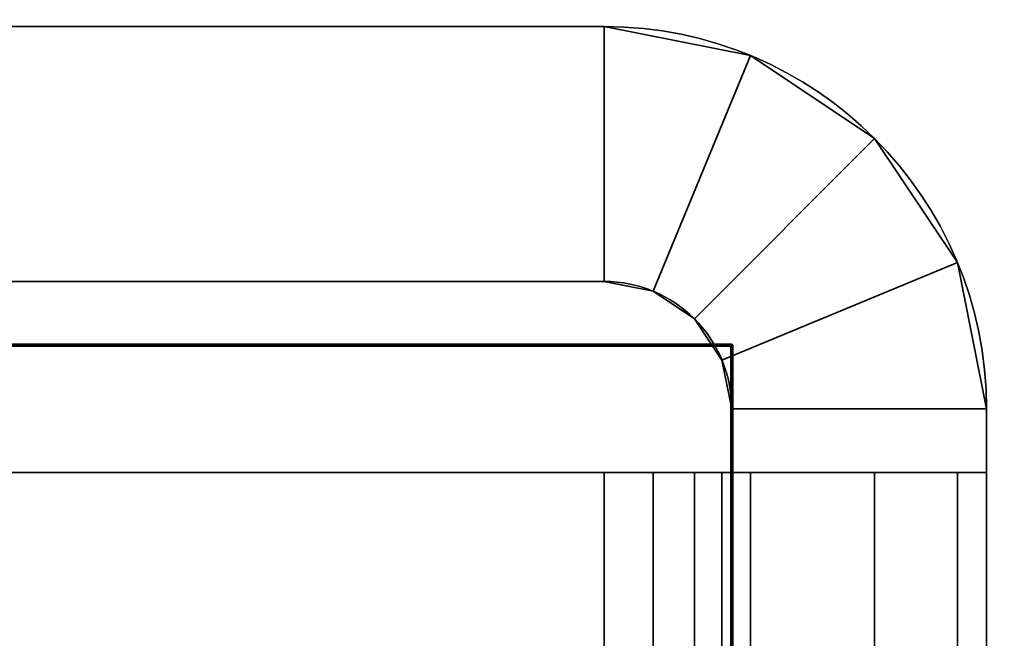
# Model space of a CAD drawing. Header units: millimetres. Extents: x -527 to 5177, y -116 to 161.
# Tile 612 of 656: x 1889 to 1897, y -5 to 0. Entities that reach past the tile are written whole.
import ezdxf

# ---------------------------------------------------------------- set-up
doc = ezdxf.new("R2010")
doc.units = ezdxf.units.MM
doc.layers.add('151', color=7, linetype='Continuous', true_color=0xffffff)

# ---------------------------------------------------------------- blocks, each defined once
blk = doc.blocks.new('UG_SURFACE_121')
at = {"layer": '151', "color": 18, "linetype": 'Continuous', "lineweight": 70}
for points in [[(1876.5, -2.5, 1779.25), (1894.5, -2.5, 1779.25), (1894.5, -2.5, 1744.2501), (1876.5, -2.5, 1744.2501)], [(1876.5, -24.5, 1744.2501), (1876.5, -2.5, 1744.2501), (1894.5, -2.5, 1744.2501), (1894.5, -27.5, 1744.2501)], [(1894.5, -27.5, 1779.25), (1894.5, -2.5, 1779.25), (1876.5, -2.5, 1779.25), (1876.5, -24.5, 1779.25)], [(1894.5, -2.5, 1779.25), (1894.5, -27.5, 1779.25), (1894.5, -27.5, 1744.2501), (1894.5, -2.5, 1744.2501)]]:
    blk.add_3dface(points, dxfattribs=at)
blk = doc.blocks.new('UG_SURFACE_122')
at = {"layer": '151', "color": 252, "linetype": 'Continuous', "lineweight": 35}
for points in [[(1893.5, 0, 1777.75), (1893.5, 0, 1745.75), (1887, 0, 1745.75), (1887, 0, 1777.75)], [(1893.5, -2, 1745.75), (1887, -2, 1745.75), (1887, 0, 1745.75), (1893.5, 0, 1745.75)], [(1893.5, 0, 1777.75), (1887, 0, 1777.75), (1887, -2, 1777.75), (1893.5, -2, 1777.75)], [(1893.5, 0, 1745.75), (1894.6481, -0.2284, 1745.75), (1893.8826, -2.0761, 1745.75), (1893.5, -2, 1745.75)], [(1893.5, -2, 1777.75), (1893.8826, -2.0761, 1777.75), (1894.6481, -0.2284, 1777.75), (1893.5, 0, 1777.75)], [(1893.5, 0, 1745.75), (1893.5, 0, 1777.75), (1894.6481, -0.2284, 1777.75), (1894.6481, -0.2284, 1745.75)], [(1894.6481, -0.2284, 1745.75), (1895.6213, -0.8787, 1745.75), (1894.2071, -2.2929, 1745.75), (1893.8826, -2.0761, 1745.75)], [(1893.8826, -2.0761, 1777.75), (1894.2071, -2.2929, 1777.75), (1895.6213, -0.8787, 1777.75), (1894.6481, -0.2284, 1777.75)], [(1894.6481, -0.2284, 1745.75), (1894.6481, -0.2284, 1777.75), (1895.6213, -0.8787, 1777.75), (1895.6213, -0.8787, 1745.75)], [(1895.6213, -0.8787, 1745.75), (1896.2716, -1.8519, 1745.75), (1894.4238, -2.6173, 1745.75), (1894.2071, -2.2929, 1745.75)], [(1894.2071, -2.2929, 1777.75), (1894.4238, -2.6173, 1777.75), (1896.2716, -1.8519, 1777.75), (1895.6213, -0.8787, 1777.75)], [(1895.6213, -0.8787, 1745.75), (1895.6213, -0.8787, 1777.75), (1896.2716, -1.8519, 1777.75), (1896.2716, -1.8519, 1745.75)], [(1894.5, -3, 1745.75), (1894.4238, -2.6173, 1745.75), (1896.2716, -1.8519, 1745.75), (1896.5, -3, 1745.75)], [(1896.5, -3, 1777.75), (1896.2716, -1.8519, 1777.75), (1894.4238, -2.6173, 1777.75), (1894.5, -3, 1777.75)], [(1896.2716, -1.8519, 1745.75), (1896.2716, -1.8519, 1777.75), (1896.5, -3, 1777.75), (1896.5, -3, 1745.75)], [(1893.5, -2, 1777.75), (1887, -2, 1777.75), (1887, -2, 1745.75), (1893.5, -2, 1745.75)], [(1893.8826, -2.0761, 1745.75), (1893.8826, -2.0761, 1777.75), (1893.5, -2, 1777.75), (1893.5, -2, 1745.75)], [(1894.2071, -2.2929, 1745.75), (1894.2071, -2.2929, 1777.75), (1893.8826, -2.0761, 1777.75), (1893.8826, -2.0761, 1745.75)], [(1894.4238, -2.6173, 1745.75), (1894.4238, -2.6173, 1777.75), (1894.2071, -2.2929, 1777.75), (1894.2071, -2.2929, 1745.75)], [(1894.5, -3, 1745.75), (1894.5, -3, 1777.75), (1894.4238, -2.6173, 1777.75), (1894.4238, -2.6173, 1745.75)], [(1894.5, -3, 1745.75), (1894.5, -13.2706, 1759.7426), (1894.5, -12.6468, 1760.8229)], [(1894.5, -3, 1745.75), (1894.5, -3.5, 1745.75), (1894.5, -14.2798, 1759.0094), (1894.5, -13.2706, 1759.7426)], [(1894.5, -12.6468, 1760.8229), (1894.5, -3.5, 1777.75), (1894.5, -3, 1777.75), (1894.5, -3, 1745.75)], [(1896.5, -3, 1745.75), (1896.5, -3.5, 1745.75), (1894.5, -3.5, 1745.75), (1894.5, -3, 1745.75)], [(1894.5, -3, 1777.75), (1894.5, -3.5, 1777.75), (1896.5, -3.5, 1777.75), (1896.5, -3, 1777.75)], [(1896.5, -8.5, 1768.75), (1896.5, -3, 1777.75), (1896.5, -3.5, 1777.75), (1896.5, -11.9594, 1770.9194)], [(1896.5, -8.5, 1768.75), (1896.5, -8.5, 1754.75), (1896.5, -3, 1745.75), (1896.5, -3, 1777.75)], [(1896.5, -3.5, 1745.75), (1896.5, -3, 1745.75), (1896.5, -8.5, 1754.75)], [(1879.5, -23.5, 1779.25), (1879.5, -3.5, 1779.25), (1893.5, -3.5, 1779.25), (1893.5, -27.5, 1779.25)], [(1893.5, -27.5, 1781.25), (1893.5, -3.5, 1781.25), (1879.5, -3.5, 1781.25), (1879.5, -23.5, 1781.25)], [(1879.5, -3.5, 1781.25), (1893.5, -3.5, 1781.25), (1893.5, -3.5, 1779.25), (1879.5, -3.5, 1779.25)], [(1879.5, -23.5, 1742.25), (1879.5, -3.5, 1742.25), (1893.5, -3.5, 1742.25), (1893.5, -27.5, 1742.25)], [(1893.5, -27.5, 1744.2501), (1893.5, -3.5, 1744.2501), (1879.5, -3.5, 1744.2501), (1879.5, -23.5, 1744.2501)], [(1893.5, -3.5, 1742.25), (1879.5, -3.5, 1742.25), (1879.5, -3.5, 1744.2501), (1893.5, -3.5, 1744.2501)], [(1893.8826, -3.5, 1779.1739), (1893.8826, -27.5, 1779.1739), (1893.5, -27.5, 1779.25), (1893.5, -3.5, 1779.25)], [(1893.5, -3.5, 1744.2501), (1893.5, -27.5, 1744.2501), (1893.8826, -27.5, 1744.3261), (1893.8826, -3.5, 1744.3261)], [(1893.5, -3.5, 1781.25), (1893.5, -27.5, 1781.25), (1894.6481, -27.5, 1781.0216), (1894.6481, -3.5, 1781.0216)], [(1893.5, -3.5, 1781.25), (1894.6481, -3.5, 1781.0216), (1893.8826, -3.5, 1779.1739), (1893.5, -3.5, 1779.25)], [(1894.6481, -3.5, 1742.4784), (1894.6481, -27.5, 1742.4784), (1893.5, -27.5, 1742.25), (1893.5, -3.5, 1742.25)], [(1893.5, -3.5, 1744.2501), (1893.8826, -3.5, 1744.3261), (1894.6481, -3.5, 1742.4784), (1893.5, -3.5, 1742.25)], [(1894.2071, -3.5, 1778.9571), (1894.2071, -27.5, 1778.9571), (1893.8826, -27.5, 1779.1739), (1893.8826, -3.5, 1779.1739)], [(1893.8826, -3.5, 1744.3261), (1893.8826, -27.5, 1744.3261), (1894.2071, -27.5, 1744.5428), (1894.2071, -3.5, 1744.5428)], [(1894.6481, -3.5, 1781.0216), (1895.6213, -3.5, 1780.3713), (1894.2071, -3.5, 1778.9571), (1893.8826, -3.5, 1779.1739)], [(1893.8826, -3.5, 1744.3261), (1894.2071, -3.5, 1744.5428), (1895.6213, -3.5, 1743.1287), (1894.6481, -3.5, 1742.4784)], [(1894.4238, -3.5, 1778.6326), (1894.4238, -27.5, 1778.6326), (1894.2071, -27.5, 1778.9571), (1894.2071, -3.5, 1778.9571)], [(1894.2071, -3.5, 1744.5428), (1894.2071, -27.5, 1744.5428), (1894.4238, -27.5, 1744.8673), (1894.4238, -3.5, 1744.8673)], [(1894.4238, -3.5, 1778.6326), (1894.2071, -3.5, 1778.9571), (1895.6213, -3.5, 1780.3713), (1896.2716, -3.5, 1779.3981)], [(1896.2716, -3.5, 1744.102), (1895.6213, -3.5, 1743.1287), (1894.2071, -3.5, 1744.5428), (1894.4238, -3.5, 1744.8673)], [(1894.5, -3.5, 1778.25), (1894.5, -27.5, 1778.25), (1894.4238, -27.5, 1778.6326), (1894.4238, -3.5, 1778.6326)], [(1894.4238, -3.5, 1744.8673), (1894.4238, -27.5, 1744.8673), (1894.5, -27.5, 1745.25), (1894.5, -3.5, 1745.25)], [(1894.5, -3.5, 1778.25), (1894.4238, -3.5, 1778.6326), (1896.2716, -3.5, 1779.3981), (1896.5, -3.5, 1778.25)], [(1896.5, -3.5, 1745.25), (1896.2716, -3.5, 1744.102), (1894.4238, -3.5, 1744.8673), (1894.5, -3.5, 1745.25)], [(1894.5, -27.5, 1778.25), (1894.5, -3.5, 1778.25), (1894.5, -14.8763, 1764.6844), (1894.5, -16.1237, 1764.6844)], [(1894.5, -3.5, 1745.75), (1894.5, -16.7202, 1759.0094), (1894.5, -15.5, 1758.75)], [(1894.5, -15.5, 1758.75), (1894.5, -14.2798, 1759.0094), (1894.5, -3.5, 1745.75)], [(1894.5, -3.5, 1778.25), (1894.5, -3.5, 1777.75), (1894.5, -12.9019, 1763.25), (1894.5, -13.7366, 1764.1771)], [(1894.5, -3.5, 1777.75), (1894.5, -12.6468, 1760.8229), (1894.5, -12.5164, 1762.0636)], [(1894.5, -12.5164, 1762.0636), (1894.5, -12.9019, 1763.25), (1894.5, -3.5, 1777.75)], [(1894.5, -13.7366, 1764.1771), (1894.5, -14.8763, 1764.6844), (1894.5, -3.5, 1778.25)], [(1894.5, -16.7202, 1759.0094), (1894.5, -3.5, 1745.75), (1894.5, -3.5, 1745.25), (1894.5, -27.5, 1745.25)], [(1896.5, -3.5, 1778.25), (1896.5, -3.5, 1777.75), (1894.5, -3.5, 1777.75), (1894.5, -3.5, 1778.25)], [(1894.5, -3.5, 1745.25), (1894.5, -3.5, 1745.75), (1896.5, -3.5, 1745.75), (1896.5, -3.5, 1745.25)], [(1894.6481, -3.5, 1781.0216), (1894.6481, -27.5, 1781.0216), (1895.6213, -27.5, 1780.3713), (1895.6213, -3.5, 1780.3713)], [(1895.6213, -3.5, 1743.1287), (1895.6213, -27.5, 1743.1287), (1894.6481, -27.5, 1742.4784), (1894.6481, -3.5, 1742.4784)], [(1895.6213, -3.5, 1780.3713), (1895.6213, -27.5, 1780.3713), (1896.2716, -27.5, 1779.3981), (1896.2716, -3.5, 1779.3981)], [(1896.2716, -3.5, 1744.102), (1896.2716, -27.5, 1744.102), (1895.6213, -27.5, 1743.1287), (1895.6213, -3.5, 1743.1287)], [(1896.2716, -3.5, 1779.3981), (1896.2716, -27.5, 1779.3981), (1896.5, -27.5, 1778.25), (1896.5, -3.5, 1778.25)], [(1896.5, -3.5, 1745.25), (1896.5, -27.5, 1745.25), (1896.2716, -27.5, 1744.102), (1896.2716, -3.5, 1744.102)], [(1896.5, -18.4554, 1774.75), (1896.5, -12.5446, 1774.75), (1896.5, -3.5, 1778.25), (1896.5, -27.5, 1778.25)], [(1896.5, -3.5, 1745.25), (1896.5, -11.9594, 1748.9195), (1896.5, -12.1477, 1748.8378)], [(1896.5, -3.5, 1777.75), (1896.5, -11.5168, 1773.9298), (1896.5, -11.5, 1773.7499)], [(1896.5, -12.1477, 1748.8378), (1896.5, -12.2723, 1748.7838), (1896.5, -3.5, 1745.25)], [(1896.5, -3.5, 1745.75), (1896.5, -8.5, 1754.75), (1896.5, -11.5168, 1751.9298), (1896.5, -11.5, 1751.75)], [(1896.5, -3.5, 1777.75), (1896.5, -11.5552, 1771.4274), (1896.5, -11.5864, 1771.3712)], [(1896.5, -11.5, 1773.7499), (1896.5, -11.5, 1771.75), (1896.5, -3.5, 1777.75)], [(1896.5, -3.5, 1777.75), (1896.5, -3.5, 1778.25), (1896.5, -11.6358, 1774.2454), (1896.5, -11.5916, 1774.1282)], [(1896.5, -3.5, 1745.25), (1896.5, -11.7138, 1749.1412), (1896.5, -11.9594, 1748.9195)], [(1896.5, -3.5, 1745.25), (1896.5, -3.5, 1745.75), (1896.5, -11.5552, 1749.4274), (1896.5, -11.5864, 1749.3713)], [(1896.5, -11.5, 1751.75), (1896.5, -11.5, 1749.75), (1896.5, -3.5, 1745.75)], [(1896.5, -11.5864, 1771.3712), (1896.5, -11.7138, 1771.1413), (1896.5, -3.5, 1777.75)], [(1896.5, -11.5916, 1774.1282), (1896.5, -11.5168, 1773.9298), (1896.5, -3.5, 1777.75)], [(1896.5, -3.5, 1778.25), (1896.5, -12.1845, 1774.6898), (1896.5, -12.1453, 1774.668)], [(1896.5, -11.5864, 1749.3713), (1896.5, -11.7138, 1749.1412), (1896.5, -3.5, 1745.25)], [(1896.5, -11.5, 1771.75), (1896.5, -11.5552, 1771.4274), (1896.5, -3.5, 1777.75)], [(1896.5, -12.5446, 1774.75), (1896.5, -12.1845, 1774.6898), (1896.5, -3.5, 1778.25)], [(1896.5, -11.5, 1749.75), (1896.5, -11.5552, 1749.4274), (1896.5, -3.5, 1745.75)], [(1896.5, -3.5, 1778.25), (1896.5, -11.865, 1774.5119), (1896.5, -11.6358, 1774.2454)], [(1896.5, -27.5, 1745.25), (1896.5, -3.5, 1745.25), (1896.5, -12.5446, 1748.75), (1896.5, -18.4554, 1748.75)], [(1896.5, -12.1453, 1774.668), (1896.5, -11.865, 1774.5119), (1896.5, -3.5, 1778.25)], [(1896.5, -12.2723, 1748.7838), (1896.5, -12.5446, 1748.75), (1896.5, -3.5, 1745.25)], [(1896.5, -11.7138, 1771.1413), (1896.5, -11.9594, 1770.9194), (1896.5, -3.5, 1777.75)]]:
    blk.add_3dface(points, dxfattribs=at)
blk = doc.blocks.new('UG_SURFACE_146')
at = {"layer": '151', "color": 18, "linetype": 'Continuous', "lineweight": 70}
for points in [[(1876.5, -2.5, 344.25), (1894.5, -2.5, 344.25), (1894.5, -2.5, 309.25), (1876.5, -2.5, 309.25)], [(1876.5, -24.5, 309.25), (1876.5, -2.5, 309.25), (1894.5, -2.5, 309.25), (1894.5, -27.5, 309.25)], [(1894.5, -27.5, 344.25), (1894.5, -2.5, 344.25), (1876.5, -2.5, 344.25), (1876.5, -24.5, 344.25)], [(1894.5, -2.5, 344.25), (1894.5, -27.5, 344.25), (1894.5, -27.5, 309.25), (1894.5, -2.5, 309.25)]]:
    blk.add_3dface(points, dxfattribs=at)
blk = doc.blocks.new('UG_SURFACE_147')
at = {"layer": '151', "color": 252, "linetype": 'Continuous', "lineweight": 35}
for points in [[(1893.5, 0, 342.75), (1893.5, 0, 310.75), (1887, 0, 310.75), (1887, 0, 342.75)], [(1893.5, -2, 310.75), (1887, -2, 310.75), (1887, 0, 310.75), (1893.5, 0, 310.75)], [(1893.5, 0, 342.75), (1887, 0, 342.75), (1887, -2, 342.75), (1893.5, -2, 342.75)], [(1893.5, 0, 310.75), (1894.6481, -0.2284, 310.75), (1893.8826, -2.0761, 310.75), (1893.5, -2, 310.75)], [(1893.5, -2, 342.75), (1893.8826, -2.0761, 342.75), (1894.6481, -0.2284, 342.75), (1893.5, 0, 342.75)], [(1893.5, 0, 310.75), (1893.5, 0, 342.75), (1894.6481, -0.2284, 342.75), (1894.6481, -0.2284, 310.75)], [(1894.6481, -0.2284, 310.75), (1895.6213, -0.8787, 310.75), (1894.2071, -2.2929, 310.75), (1893.8826, -2.0761, 310.75)], [(1893.8826, -2.0761, 342.75), (1894.2071, -2.2929, 342.75), (1895.6213, -0.8787, 342.75), (1894.6481, -0.2284, 342.75)], [(1894.6481, -0.2284, 310.75), (1894.6481, -0.2284, 342.75), (1895.6213, -0.8787, 342.75), (1895.6213, -0.8787, 310.75)], [(1895.6213, -0.8787, 310.75), (1896.2716, -1.8519, 310.75), (1894.4238, -2.6173, 310.75), (1894.2071, -2.2929, 310.75)], [(1894.2071, -2.2929, 342.75), (1894.4238, -2.6173, 342.75), (1896.2716, -1.8519, 342.75), (1895.6213, -0.8787, 342.75)], [(1895.6213, -0.8787, 310.75), (1895.6213, -0.8787, 342.75), (1896.2716, -1.8519, 342.75), (1896.2716, -1.8519, 310.75)], [(1894.5, -3, 310.75), (1894.4238, -2.6173, 310.75), (1896.2716, -1.8519, 310.75), (1896.5, -3, 310.75)], [(1896.5, -3, 342.75), (1896.2716, -1.8519, 342.75), (1894.4238, -2.6173, 342.75), (1894.5, -3, 342.75)], [(1896.2716, -1.8519, 310.75), (1896.2716, -1.8519, 342.75), (1896.5, -3, 342.75), (1896.5, -3, 310.75)], [(1893.5, -2, 342.75), (1887, -2, 342.75), (1887, -2, 310.75), (1893.5, -2, 310.75)], [(1893.8826, -2.0761, 310.75), (1893.8826, -2.0761, 342.75), (1893.5, -2, 342.75), (1893.5, -2, 310.75)], [(1894.2071, -2.2929, 310.75), (1894.2071, -2.2929, 342.75), (1893.8826, -2.0761, 342.75), (1893.8826, -2.0761, 310.75)], [(1894.4238, -2.6173, 310.75), (1894.4238, -2.6173, 342.75), (1894.2071, -2.2929, 342.75), (1894.2071, -2.2929, 310.75)], [(1894.5, -3, 310.75), (1894.5, -3, 342.75), (1894.4238, -2.6173, 342.75), (1894.4238, -2.6173, 310.75)], [(1894.5, -3, 310.75), (1894.5, -13.2706, 324.7426), (1894.5, -12.6468, 325.8229)], [(1894.5, -3, 310.75), (1894.5, -3.5, 310.75), (1894.5, -14.2798, 324.0094), (1894.5, -13.2706, 324.7426)], [(1894.5, -12.6468, 325.8229), (1894.5, -3.5, 342.75), (1894.5, -3, 342.75), (1894.5, -3, 310.75)], [(1896.5, -3, 310.75), (1896.5, -3.5, 310.75), (1894.5, -3.5, 310.75), (1894.5, -3, 310.75)], [(1894.5, -3, 342.75), (1894.5, -3.5, 342.75), (1896.5, -3.5, 342.75), (1896.5, -3, 342.75)], [(1896.5, -8.5, 333.75), (1896.5, -3, 342.75), (1896.5, -3.5, 342.75), (1896.5, -11.9594, 335.9195)], [(1896.5, -8.5, 333.75), (1896.5, -8.5, 319.75), (1896.5, -3, 310.75), (1896.5, -3, 342.75)], [(1896.5, -3.5, 310.75), (1896.5, -3, 310.75), (1896.5, -8.5, 319.75)], [(1879.5, -23.5, 344.25), (1879.5, -3.5, 344.25), (1893.5, -3.5, 344.25), (1893.5, -27.5, 344.25)], [(1893.5, -27.5, 346.25), (1893.5, -3.5, 346.25), (1879.5, -3.5, 346.25), (1879.5, -23.5, 346.25)], [(1879.5, -3.5, 346.25), (1893.5, -3.5, 346.25), (1893.5, -3.5, 344.25), (1879.5, -3.5, 344.25)], [(1879.5, -23.5, 307.25), (1879.5, -3.5, 307.25), (1893.5, -3.5, 307.25), (1893.5, -27.5, 307.25)], [(1893.5, -27.5, 309.25), (1893.5, -3.5, 309.25), (1879.5, -3.5, 309.25), (1879.5, -23.5, 309.25)], [(1893.5, -3.5, 307.25), (1879.5, -3.5, 307.25), (1879.5, -3.5, 309.25), (1893.5, -3.5, 309.25)], [(1893.8826, -3.5, 344.1739), (1893.8826, -27.5, 344.1739), (1893.5, -27.5, 344.25), (1893.5, -3.5, 344.25)], [(1893.5, -3.5, 309.25), (1893.5, -27.5, 309.25), (1893.8826, -27.5, 309.3261), (1893.8826, -3.5, 309.3261)], [(1893.5, -3.5, 346.25), (1893.5, -27.5, 346.25), (1894.6481, -27.5, 346.0217), (1894.6481, -3.5, 346.0217)], [(1893.5, -3.5, 346.25), (1894.6481, -3.5, 346.0217), (1893.8826, -3.5, 344.1739), (1893.5, -3.5, 344.25)], [(1894.6481, -3.5, 307.4784), (1894.6481, -27.5, 307.4784), (1893.5, -27.5, 307.25), (1893.5, -3.5, 307.25)], [(1893.5, -3.5, 309.25), (1893.8826, -3.5, 309.3261), (1894.6481, -3.5, 307.4784), (1893.5, -3.5, 307.25)], [(1894.2071, -3.5, 343.9571), (1894.2071, -27.5, 343.9571), (1893.8826, -27.5, 344.1739), (1893.8826, -3.5, 344.1739)], [(1893.8826, -3.5, 309.3261), (1893.8826, -27.5, 309.3261), (1894.2071, -27.5, 309.5429), (1894.2071, -3.5, 309.5429)], [(1894.6481, -3.5, 346.0217), (1895.6213, -3.5, 345.3713), (1894.2071, -3.5, 343.9571), (1893.8826, -3.5, 344.1739)], [(1893.8826, -3.5, 309.3261), (1894.2071, -3.5, 309.5429), (1895.6213, -3.5, 308.1287), (1894.6481, -3.5, 307.4784)], [(1894.4238, -3.5, 343.6327), (1894.4238, -27.5, 343.6327), (1894.2071, -27.5, 343.9571), (1894.2071, -3.5, 343.9571)], [(1894.2071, -3.5, 309.5429), (1894.2071, -27.5, 309.5429), (1894.4238, -27.5, 309.8673), (1894.4238, -3.5, 309.8673)], [(1894.4238, -3.5, 343.6327), (1894.2071, -3.5, 343.9571), (1895.6213, -3.5, 345.3713), (1896.2716, -3.5, 344.3981)], [(1896.2716, -3.5, 309.1019), (1895.6213, -3.5, 308.1287), (1894.2071, -3.5, 309.5429), (1894.4238, -3.5, 309.8673)], [(1894.5, -3.5, 343.25), (1894.5, -27.5, 343.25), (1894.4238, -27.5, 343.6327), (1894.4238, -3.5, 343.6327)], [(1894.4238, -3.5, 309.8673), (1894.4238, -27.5, 309.8673), (1894.5, -27.5, 310.25), (1894.5, -3.5, 310.25)], [(1894.5, -3.5, 343.25), (1894.4238, -3.5, 343.6327), (1896.2716, -3.5, 344.3981), (1896.5, -3.5, 343.25)], [(1896.5, -3.5, 310.25), (1896.2716, -3.5, 309.1019), (1894.4238, -3.5, 309.8673), (1894.5, -3.5, 310.25)], [(1894.5, -27.5, 343.25), (1894.5, -3.5, 343.25), (1894.5, -14.8763, 329.6844), (1894.5, -16.1237, 329.6844)], [(1894.5, -3.5, 310.75), (1894.5, -16.7202, 324.0094), (1894.5, -15.5, 323.75)], [(1894.5, -3.5, 342.75), (1894.5, -12.5164, 327.0636), (1894.5, -12.9019, 328.25)], [(1894.5, -15.5, 323.75), (1894.5, -14.2798, 324.0094), (1894.5, -3.5, 310.75)], [(1894.5, -3.5, 342.75), (1894.5, -12.6468, 325.8229), (1894.5, -12.5164, 327.0636)], [(1894.5, -12.9019, 328.25), (1894.5, -13.7366, 329.1771), (1894.5, -3.5, 343.25), (1894.5, -3.5, 342.75)], [(1894.5, -13.7366, 329.1771), (1894.5, -14.8763, 329.6844), (1894.5, -3.5, 343.25)], [(1894.5, -16.7202, 324.0094), (1894.5, -3.5, 310.75), (1894.5, -3.5, 310.25), (1894.5, -27.5, 310.25)], [(1896.5, -3.5, 343.25), (1896.5, -3.5, 342.75), (1894.5, -3.5, 342.75), (1894.5, -3.5, 343.25)], [(1894.5, -3.5, 310.25), (1894.5, -3.5, 310.75), (1896.5, -3.5, 310.75), (1896.5, -3.5, 310.25)], [(1894.6481, -3.5, 346.0217), (1894.6481, -27.5, 346.0217), (1895.6213, -27.5, 345.3713), (1895.6213, -3.5, 345.3713)], [(1895.6213, -3.5, 308.1287), (1895.6213, -27.5, 308.1287), (1894.6481, -27.5, 307.4784), (1894.6481, -3.5, 307.4784)], [(1895.6213, -3.5, 345.3713), (1895.6213, -27.5, 345.3713), (1896.2716, -27.5, 344.3981), (1896.2716, -3.5, 344.3981)], [(1896.2716, -3.5, 309.1019), (1896.2716, -27.5, 309.1019), (1895.6213, -27.5, 308.1287), (1895.6213, -3.5, 308.1287)], [(1896.2716, -3.5, 344.3981), (1896.2716, -27.5, 344.3981), (1896.5, -27.5, 343.25), (1896.5, -3.5, 343.25)], [(1896.5, -3.5, 310.25), (1896.5, -27.5, 310.25), (1896.2716, -27.5, 309.1019), (1896.2716, -3.5, 309.1019)], [(1896.5, -18.4554, 339.75), (1896.5, -12.5446, 339.75), (1896.5, -3.5, 343.25), (1896.5, -27.5, 343.25)], [(1896.5, -3.5, 342.75), (1896.5, -11.5168, 338.9298), (1896.5, -11.5, 338.75)], [(1896.5, -3.5, 310.25), (1896.5, -11.9594, 313.9195), (1896.5, -12.1477, 313.8379)], [(1896.5, -3.5, 342.75), (1896.5, -11.5552, 336.4274), (1896.5, -11.5864, 336.3712)], [(1896.5, -11.5, 338.75), (1896.5, -11.5, 336.75), (1896.5, -3.5, 342.75)], [(1896.5, -3.5, 342.75), (1896.5, -3.5, 343.25), (1896.5, -11.6358, 339.2453), (1896.5, -11.5916, 339.1281)], [(1896.5, -12.1477, 313.8379), (1896.5, -12.2723, 313.7839), (1896.5, -3.5, 310.25)], [(1896.5, -3.5, 310.75), (1896.5, -8.5, 319.75), (1896.5, -11.5168, 316.9298), (1896.5, -11.5, 316.75)], [(1896.5, -11.5864, 336.3712), (1896.5, -11.7138, 336.1412), (1896.5, -3.5, 342.75)], [(1896.5, -11.5916, 339.1281), (1896.5, -11.5168, 338.9298), (1896.5, -3.5, 342.75)], [(1896.5, -3.5, 343.25), (1896.5, -12.1845, 339.6898), (1896.5, -12.1453, 339.668)], [(1896.5, -3.5, 310.25), (1896.5, -11.7138, 314.1412), (1896.5, -11.9594, 313.9195)], [(1896.5, -3.5, 310.25), (1896.5, -3.5, 310.75), (1896.5, -11.5552, 314.4274), (1896.5, -11.5864, 314.3713)], [(1896.5, -11.5, 316.75), (1896.5, -11.5, 314.75), (1896.5, -3.5, 310.75)], [(1896.5, -11.5, 336.75), (1896.5, -11.5552, 336.4274), (1896.5, -3.5, 342.75)], [(1896.5, -12.5446, 339.75), (1896.5, -12.1845, 339.6898), (1896.5, -3.5, 343.25)], [(1896.5, -11.5864, 314.3713), (1896.5, -11.7138, 314.1412), (1896.5, -3.5, 310.25)], [(1896.5, -27.5, 310.25), (1896.5, -3.5, 310.25), (1896.5, -12.5446, 313.75), (1896.5, -18.4554, 313.75)], [(1896.5, -3.5, 343.25), (1896.5, -11.865, 339.5119), (1896.5, -11.6358, 339.2453)], [(1896.5, -11.5, 314.75), (1896.5, -11.5552, 314.4274), (1896.5, -3.5, 310.75)], [(1896.5, -12.1453, 339.668), (1896.5, -11.865, 339.5119), (1896.5, -3.5, 343.25)], [(1896.5, -12.2723, 313.7839), (1896.5, -12.5446, 313.75), (1896.5, -3.5, 310.25)], [(1896.5, -11.7138, 336.1412), (1896.5, -11.9594, 335.9195), (1896.5, -3.5, 342.75)]]:
    blk.add_3dface(points, dxfattribs=at)
blk = doc.blocks.new('UG_SURFACE_166')
at = {"layer": '151', "color": 18, "linetype": 'Continuous', "lineweight": 70}
for points in [[(1876.5, -2.5, 1529.25), (1894.5, -2.5, 1529.25), (1894.5, -2.5, 1494.2501), (1876.5, -2.5, 1494.2501)], [(1876.5, -24.5, 1494.2501), (1876.5, -2.5, 1494.2501), (1894.5, -2.5, 1494.2501), (1894.5, -27.5, 1494.2501)], [(1894.5, -27.5, 1529.25), (1894.5, -2.5, 1529.25), (1876.5, -2.5, 1529.25), (1876.5, -24.5, 1529.25)], [(1894.5, -2.5, 1529.25), (1894.5, -27.5, 1529.25), (1894.5, -27.5, 1494.2501), (1894.5, -2.5, 1494.2501)]]:
    blk.add_3dface(points, dxfattribs=at)
blk = doc.blocks.new('UG_SURFACE_167')
at = {"layer": '151', "color": 252, "linetype": 'Continuous', "lineweight": 35}
for points in [[(1893.5, 0, 1527.75), (1893.5, 0, 1495.75), (1887, 0, 1495.75), (1887, 0, 1527.75)], [(1893.5, -2, 1495.75), (1887, -2, 1495.75), (1887, 0, 1495.75), (1893.5, 0, 1495.75)], [(1893.5, 0, 1527.75), (1887, 0, 1527.75), (1887, -2, 1527.75), (1893.5, -2, 1527.75)], [(1893.5, 0, 1495.75), (1894.6481, -0.2284, 1495.75), (1893.8826, -2.0761, 1495.75), (1893.5, -2, 1495.75)], [(1893.5, -2, 1527.75), (1893.8826, -2.0761, 1527.75), (1894.6481, -0.2284, 1527.75), (1893.5, 0, 1527.75)], [(1893.5, 0, 1495.75), (1893.5, 0, 1527.75), (1894.6481, -0.2284, 1527.75), (1894.6481, -0.2284, 1495.75)], [(1894.6481, -0.2284, 1495.75), (1895.6213, -0.8787, 1495.75), (1894.2071, -2.2929, 1495.75), (1893.8826, -2.0761, 1495.75)], [(1893.8826, -2.0761, 1527.75), (1894.2071, -2.2929, 1527.75), (1895.6213, -0.8787, 1527.75), (1894.6481, -0.2284, 1527.75)], [(1894.6481, -0.2284, 1495.75), (1894.6481, -0.2284, 1527.75), (1895.6213, -0.8787, 1527.75), (1895.6213, -0.8787, 1495.75)], [(1895.6213, -0.8787, 1495.75), (1896.2716, -1.8519, 1495.75), (1894.4238, -2.6173, 1495.75), (1894.2071, -2.2929, 1495.75)], [(1894.2071, -2.2929, 1527.75), (1894.4238, -2.6173, 1527.75), (1896.2716, -1.8519, 1527.75), (1895.6213, -0.8787, 1527.75)], [(1895.6213, -0.8787, 1495.75), (1895.6213, -0.8787, 1527.75), (1896.2716, -1.8519, 1527.75), (1896.2716, -1.8519, 1495.75)], [(1894.5, -3, 1495.75), (1894.4238, -2.6173, 1495.75), (1896.2716, -1.8519, 1495.75), (1896.5, -3, 1495.75)], [(1896.5, -3, 1527.75), (1896.2716, -1.8519, 1527.75), (1894.4238, -2.6173, 1527.75), (1894.5, -3, 1527.75)], [(1896.2716, -1.8519, 1495.75), (1896.2716, -1.8519, 1527.75), (1896.5, -3, 1527.75), (1896.5, -3, 1495.75)], [(1893.5, -2, 1527.75), (1887, -2, 1527.75), (1887, -2, 1495.75), (1893.5, -2, 1495.75)], [(1893.8826, -2.0761, 1495.75), (1893.8826, -2.0761, 1527.75), (1893.5, -2, 1527.75), (1893.5, -2, 1495.75)], [(1894.2071, -2.2929, 1495.75), (1894.2071, -2.2929, 1527.75), (1893.8826, -2.0761, 1527.75), (1893.8826, -2.0761, 1495.75)], [(1894.4238, -2.6173, 1495.75), (1894.4238, -2.6173, 1527.75), (1894.2071, -2.2929, 1527.75), (1894.2071, -2.2929, 1495.75)], [(1894.5, -3, 1495.75), (1894.5, -3, 1527.75), (1894.4238, -2.6173, 1527.75), (1894.4238, -2.6173, 1495.75)], [(1894.5, -3, 1495.75), (1894.5, -13.2706, 1509.7426), (1894.5, -12.6468, 1510.8229)], [(1894.5, -3, 1495.75), (1894.5, -3.5, 1495.75), (1894.5, -14.2798, 1509.0094), (1894.5, -13.2706, 1509.7426)], [(1894.5, -12.6468, 1510.8229), (1894.5, -3.5, 1527.75), (1894.5, -3, 1527.75), (1894.5, -3, 1495.75)], [(1896.5, -3, 1495.75), (1896.5, -3.5, 1495.75), (1894.5, -3.5, 1495.75), (1894.5, -3, 1495.75)], [(1894.5, -3, 1527.75), (1894.5, -3.5, 1527.75), (1896.5, -3.5, 1527.75), (1896.5, -3, 1527.75)], [(1896.5, -8.5, 1518.75), (1896.5, -3, 1527.75), (1896.5, -3.5, 1527.75), (1896.5, -11.9594, 1520.9194)], [(1896.5, -8.5, 1518.75), (1896.5, -8.5, 1504.75), (1896.5, -3, 1495.75), (1896.5, -3, 1527.75)], [(1896.5, -3.5, 1495.75), (1896.5, -3, 1495.75), (1896.5, -8.5, 1504.75)], [(1879.5, -23.5, 1529.25), (1879.5, -3.5, 1529.25), (1893.5, -3.5, 1529.25), (1893.5, -27.5, 1529.25)], [(1893.5, -27.5, 1531.25), (1893.5, -3.5, 1531.25), (1879.5, -3.5, 1531.25), (1879.5, -23.5, 1531.25)], [(1879.5, -3.5, 1531.25), (1893.5, -3.5, 1531.25), (1893.5, -3.5, 1529.25), (1879.5, -3.5, 1529.25)], [(1879.5, -23.5, 1492.25), (1879.5, -3.5, 1492.25), (1893.5, -3.5, 1492.25), (1893.5, -27.5, 1492.25)], [(1893.5, -27.5, 1494.2501), (1893.5, -3.5, 1494.2501), (1879.5, -3.5, 1494.2501), (1879.5, -23.5, 1494.2501)], [(1893.5, -3.5, 1492.25), (1879.5, -3.5, 1492.25), (1879.5, -3.5, 1494.2501), (1893.5, -3.5, 1494.2501)], [(1893.8826, -3.5, 1529.1739), (1893.8826, -27.5, 1529.1739), (1893.5, -27.5, 1529.25), (1893.5, -3.5, 1529.25)], [(1893.5, -3.5, 1494.2501), (1893.5, -27.5, 1494.2501), (1893.8826, -27.5, 1494.3261), (1893.8826, -3.5, 1494.3261)], [(1893.5, -3.5, 1531.25), (1893.5, -27.5, 1531.25), (1894.6481, -27.5, 1531.0216), (1894.6481, -3.5, 1531.0216)], [(1893.5, -3.5, 1531.25), (1894.6481, -3.5, 1531.0216), (1893.8826, -3.5, 1529.1739), (1893.5, -3.5, 1529.25)], [(1894.6481, -3.5, 1492.4784), (1894.6481, -27.5, 1492.4784), (1893.5, -27.5, 1492.25), (1893.5, -3.5, 1492.25)], [(1893.5, -3.5, 1494.2501), (1893.8826, -3.5, 1494.3261), (1894.6481, -3.5, 1492.4784), (1893.5, -3.5, 1492.25)], [(1894.2071, -3.5, 1528.9571), (1894.2071, -27.5, 1528.9571), (1893.8826, -27.5, 1529.1739), (1893.8826, -3.5, 1529.1739)], [(1893.8826, -3.5, 1494.3261), (1893.8826, -27.5, 1494.3261), (1894.2071, -27.5, 1494.5428), (1894.2071, -3.5, 1494.5428)], [(1894.6481, -3.5, 1531.0216), (1895.6213, -3.5, 1530.3713), (1894.2071, -3.5, 1528.9571), (1893.8826, -3.5, 1529.1739)], [(1893.8826, -3.5, 1494.3261), (1894.2071, -3.5, 1494.5428), (1895.6213, -3.5, 1493.1287), (1894.6481, -3.5, 1492.4784)], [(1894.4238, -3.5, 1528.6326), (1894.4238, -27.5, 1528.6326), (1894.2071, -27.5, 1528.9571), (1894.2071, -3.5, 1528.9571)], [(1894.2071, -3.5, 1494.5428), (1894.2071, -27.5, 1494.5428), (1894.4238, -27.5, 1494.8673), (1894.4238, -3.5, 1494.8673)], [(1894.4238, -3.5, 1528.6326), (1894.2071, -3.5, 1528.9571), (1895.6213, -3.5, 1530.3713), (1896.2716, -3.5, 1529.3981)], [(1896.2716, -3.5, 1494.102), (1895.6213, -3.5, 1493.1287), (1894.2071, -3.5, 1494.5428), (1894.4238, -3.5, 1494.8673)], [(1894.5, -3.5, 1528.25), (1894.5, -27.5, 1528.25), (1894.4238, -27.5, 1528.6326), (1894.4238, -3.5, 1528.6326)], [(1894.4238, -3.5, 1494.8673), (1894.4238, -27.5, 1494.8673), (1894.5, -27.5, 1495.25), (1894.5, -3.5, 1495.25)], [(1894.5, -3.5, 1528.25), (1894.4238, -3.5, 1528.6326), (1896.2716, -3.5, 1529.3981), (1896.5, -3.5, 1528.25)], [(1896.5, -3.5, 1495.25), (1896.2716, -3.5, 1494.102), (1894.4238, -3.5, 1494.8673), (1894.5, -3.5, 1495.25)], [(1894.5, -27.5, 1528.25), (1894.5, -3.5, 1528.25), (1894.5, -14.8763, 1514.6844), (1894.5, -16.1237, 1514.6844)], [(1894.5, -3.5, 1495.75), (1894.5, -16.7202, 1509.0094), (1894.5, -15.5, 1508.75)], [(1894.5, -15.5, 1508.75), (1894.5, -14.2798, 1509.0094), (1894.5, -3.5, 1495.75)], [(1894.5, -3.5, 1528.25), (1894.5, -3.5, 1527.75), (1894.5, -12.9019, 1513.25), (1894.5, -13.7366, 1514.1771)], [(1894.5, -3.5, 1527.75), (1894.5, -12.6468, 1510.8229), (1894.5, -12.5164, 1512.0636)], [(1894.5, -12.5164, 1512.0636), (1894.5, -12.9019, 1513.25), (1894.5, -3.5, 1527.75)], [(1894.5, -13.7366, 1514.1771), (1894.5, -14.8763, 1514.6844), (1894.5, -3.5, 1528.25)], [(1894.5, -16.7202, 1509.0094), (1894.5, -3.5, 1495.75), (1894.5, -3.5, 1495.25), (1894.5, -27.5, 1495.25)], [(1896.5, -3.5, 1528.25), (1896.5, -3.5, 1527.75), (1894.5, -3.5, 1527.75), (1894.5, -3.5, 1528.25)], [(1894.5, -3.5, 1495.25), (1894.5, -3.5, 1495.75), (1896.5, -3.5, 1495.75), (1896.5, -3.5, 1495.25)], [(1894.6481, -3.5, 1531.0216), (1894.6481, -27.5, 1531.0216), (1895.6213, -27.5, 1530.3713), (1895.6213, -3.5, 1530.3713)], [(1895.6213, -3.5, 1493.1287), (1895.6213, -27.5, 1493.1287), (1894.6481, -27.5, 1492.4784), (1894.6481, -3.5, 1492.4784)], [(1895.6213, -3.5, 1530.3713), (1895.6213, -27.5, 1530.3713), (1896.2716, -27.5, 1529.3981), (1896.2716, -3.5, 1529.3981)], [(1896.2716, -3.5, 1494.102), (1896.2716, -27.5, 1494.102), (1895.6213, -27.5, 1493.1287), (1895.6213, -3.5, 1493.1287)], [(1896.2716, -3.5, 1529.3981), (1896.2716, -27.5, 1529.3981), (1896.5, -27.5, 1528.25), (1896.5, -3.5, 1528.25)], [(1896.5, -3.5, 1495.25), (1896.5, -27.5, 1495.25), (1896.2716, -27.5, 1494.102), (1896.2716, -3.5, 1494.102)], [(1896.5, -18.4554, 1524.75), (1896.5, -12.5446, 1524.75), (1896.5, -3.5, 1528.25), (1896.5, -27.5, 1528.25)], [(1896.5, -3.5, 1495.25), (1896.5, -11.9594, 1498.9195), (1896.5, -12.1477, 1498.8378)], [(1896.5, -3.5, 1527.75), (1896.5, -11.5168, 1523.9298), (1896.5, -11.5, 1523.7499)], [(1896.5, -12.1477, 1498.8378), (1896.5, -12.2723, 1498.7838), (1896.5, -3.5, 1495.25)], [(1896.5, -3.5, 1495.75), (1896.5, -8.5, 1504.75), (1896.5, -11.5168, 1501.9298), (1896.5, -11.5, 1501.75)], [(1896.5, -3.5, 1527.75), (1896.5, -11.5552, 1521.4274), (1896.5, -11.5864, 1521.3712)], [(1896.5, -11.5, 1523.7499), (1896.5, -11.5, 1521.75), (1896.5, -3.5, 1527.75)], [(1896.5, -3.5, 1527.75), (1896.5, -3.5, 1528.25), (1896.5, -11.6358, 1524.2454), (1896.5, -11.5916, 1524.1282)], [(1896.5, -3.5, 1495.25), (1896.5, -11.7138, 1499.1412), (1896.5, -11.9594, 1498.9195)], [(1896.5, -3.5, 1495.25), (1896.5, -3.5, 1495.75), (1896.5, -11.5552, 1499.4274), (1896.5, -11.5864, 1499.3713)], [(1896.5, -11.5, 1501.75), (1896.5, -11.5, 1499.75), (1896.5, -3.5, 1495.75)], [(1896.5, -11.5864, 1521.3712), (1896.5, -11.7138, 1521.1413), (1896.5, -3.5, 1527.75)], [(1896.5, -11.5916, 1524.1282), (1896.5, -11.5168, 1523.9298), (1896.5, -3.5, 1527.75)], [(1896.5, -3.5, 1528.25), (1896.5, -12.1845, 1524.6898), (1896.5, -12.1453, 1524.668)], [(1896.5, -11.5864, 1499.3713), (1896.5, -11.7138, 1499.1412), (1896.5, -3.5, 1495.25)], [(1896.5, -11.5, 1521.75), (1896.5, -11.5552, 1521.4274), (1896.5, -3.5, 1527.75)], [(1896.5, -12.5446, 1524.75), (1896.5, -12.1845, 1524.6898), (1896.5, -3.5, 1528.25)], [(1896.5, -11.5, 1499.75), (1896.5, -11.5552, 1499.4274), (1896.5, -3.5, 1495.75)], [(1896.5, -3.5, 1528.25), (1896.5, -11.865, 1524.5119), (1896.5, -11.6358, 1524.2454)], [(1896.5, -27.5, 1495.25), (1896.5, -3.5, 1495.25), (1896.5, -12.5446, 1498.75), (1896.5, -18.4554, 1498.75)], [(1896.5, -12.1453, 1524.668), (1896.5, -11.865, 1524.5119), (1896.5, -3.5, 1528.25)], [(1896.5, -12.2723, 1498.7838), (1896.5, -12.5446, 1498.75), (1896.5, -3.5, 1495.25)], [(1896.5, -11.7138, 1521.1413), (1896.5, -11.9594, 1520.9194), (1896.5, -3.5, 1527.75)]]:
    blk.add_3dface(points, dxfattribs=at)
blk = doc.blocks.new('UG_SURFACE_186')
at = {"layer": '151', "color": 252, "linetype": 'Continuous', "lineweight": 35}
for points in [[(2076.9999, -9.3, 2212.25), (2076.9999, 142.4, 2212.25), (923, 142.4, 2212.25), (923, -9.3, 2212.25)], [(1073, -9.3, 2062.2499), (1073, 142.4, 2062.2499), (1927, 142.4, 2062.2499), (1927, -9.3, 2062.2499)]]:
    blk.add_3dface(points, dxfattribs=at)

msp = doc.modelspace()

# ---------------------------------------------------------------- linework, layer by layer
at = {"layer": '151', "color": 251, "linetype": 'Continuous', "lineweight": -3, "true_color": 0x636466}
for p, q in [((1893.5, 0, 1745.75), (1887, 0, 1745.75)), ((1887, 0, 1777.75), (1893.5, 0, 1777.75)), ((1893.5, 0, 310.75), (1887, 0, 310.75)), ((1887, 0, 342.75), (1893.5, 0, 342.75)), ((1887, 0, 1527.75), (1893.5, 0, 1527.75)), ((1893.5, 0, 1495.75), (1887, 0, 1495.75)), ((1893.5, 0, 1777.75), (1893.5, 0, 1745.75)), ((1893.5, 0, 342.75), (1893.5, 0, 310.75)), ((1893.5, 0, 1527.75), (1893.5, 0, 1495.75)), ((1887, -2, 1777.75), (1893.5, -2, 1777.75)), ((1893.5, -2, 1745.75), (1887, -2, 1745.75)), ((1887, -2, 342.75), (1893.5, -2, 342.75)), ((1893.5, -2, 310.75), (1887, -2, 310.75)), ((1887, -2, 1527.75), (1893.5, -2, 1527.75)), ((1893.5, -2, 1495.75), (1887, -2, 1495.75)), ((1893.5, -2, 1777.75), (1893.5, -2, 1745.75)), ((1893.5, -2, 342.75), (1893.5, -2, 310.75)), ((1893.5, -2, 1527.75), (1893.5, -2, 1495.75)), ((1894.5, -2.5, 1779.25), (1876.5, -2.5, 1779.25)), ((1876.5, -2.5, 1744.25), (1894.5, -2.5, 1744.25)), ((1876.5, -2.5, 309.25), (1894.5, -2.5, 309.25)), ((1894.5, -2.5, 344.25), (1876.5, -2.5, 344.25)), ((1894.5, -2.5, 1529.25), (1876.5, -2.5, 1529.25)), ((1876.5, -2.5, 1494.25), (1894.5, -2.5, 1494.25)), ((1894.5, -27.5, 1779.25), (1894.5, -2.5, 1779.25)), ((1894.5, -2.5, 1744.25), (1894.5, -2.5, 1779.25)), ((1894.5, -27.5, 1744.25), (1894.5, -2.5, 1744.25)), ((1894.5, -27.5, 344.25), (1894.5, -2.5, 344.25)), ((1894.5, -2.5, 309.25), (1894.5, -2.5, 344.25)), ((1894.5, -27.5, 309.25), (1894.5, -2.5, 309.25)), ((1894.5, -2.5, 1494.25), (1894.5, -2.5, 1529.25)), ((1894.5, -27.5, 1494.25), (1894.5, -2.5, 1494.25)), ((1894.5, -27.5, 1529.25), (1894.5, -2.5, 1529.25)), ((1894.5, -3, 1745.75), (1894.5, -3, 1777.75)), ((1894.5, -3, 1745.75), (1894.5, -3.5, 1745.75)), ((1894.5, -3, 1777.75), (1894.5, -3.5, 1777.75)), ((1894.5, -3, 310.75), (1894.5, -3.5, 310.75)), ((1894.5, -3, 310.75), (1894.5, -3, 342.75)), ((1894.5, -3, 342.75), (1894.5, -3.5, 342.75)), ((1894.5, -3, 1527.75), (1894.5, -3.5, 1527.75)), ((1894.5, -3, 1495.75), (1894.5, -3, 1527.75)), ((1894.5, -3, 1495.75), (1894.5, -3.5, 1495.75)), ((1896.5, -3, 1777.75), (1896.5, -3.5, 1777.75)), ((1896.5, -3, 1745.75), (1896.5, -3.5, 1745.75)), ((1896.5, -3, 1745.75), (1896.5, -3, 1777.75)), ((1896.5, -3, 342.75), (1896.5, -3.5, 342.75)), ((1896.5, -3, 310.75), (1896.5, -3, 342.75)), ((1896.5, -3, 310.75), (1896.5, -3.5, 310.75)), ((1896.5, -3, 1495.75), (1896.5, -3, 1527.75)), ((1896.5, -3, 1527.75), (1896.5, -3.5, 1527.75)), ((1896.5, -3, 1495.75), (1896.5, -3.5, 1495.75)), ((1893.5, -3.5, 1781.25), (1879.5, -3.5, 1781.25)), ((1879.5, -3.5, 1744.25), (1893.5, -3.5, 1744.25)), ((1893.5, -3.5, 1779.25), (1879.5, -3.5, 1779.25)), ((1879.5, -3.5, 1742.25), (1893.5, -3.5, 1742.25)), ((1893.5, -3.5, 346.25), (1879.5, -3.5, 346.25)), ((1879.5, -3.5, 309.25), (1893.5, -3.5, 309.25)), ((1893.5, -3.5, 344.25), (1879.5, -3.5, 344.25)), ((1879.5, -3.5, 307.25), (1893.5, -3.5, 307.25)), ((1879.5, -3.5, 1494.25), (1893.5, -3.5, 1494.25)), ((1893.5, -3.5, 1531.25), (1879.5, -3.5, 1531.25)), ((1879.5, -3.5, 1492.25), (1893.5, -3.5, 1492.25)), ((1893.5, -3.5, 1529.25), (1879.5, -3.5, 1529.25)), ((1893.5, -27.5, 1781.25), (1893.5, -3.5, 1781.25)), ((1893.5, -27.5, 1742.25), (1893.5, -3.5, 1742.25)), ((1893.5, -27.5, 1779.25), (1893.5, -3.5, 1779.25)), ((1893.5, -27.5, 1744.25), (1893.5, -3.5, 1744.25)), ((1893.5, -27.5, 309.25), (1893.5, -3.5, 309.25)), ((1893.5, -27.5, 346.25), (1893.5, -3.5, 346.25)), ((1893.5, -27.5, 307.25), (1893.5, -3.5, 307.25)), ((1893.5, -27.5, 344.25), (1893.5, -3.5, 344.25)), ((1893.5, -27.5, 1492.25), (1893.5, -3.5, 1492.25)), ((1893.5, -27.5, 1529.25), (1893.5, -3.5, 1529.25)), ((1893.5, -27.5, 1494.25), (1893.5, -3.5, 1494.25)), ((1893.5, -27.5, 1531.25), (1893.5, -3.5, 1531.25)), ((1894.5, -3.5, 1777.75), (1896.5, -3.5, 1777.75)), ((1894.5, -27.5, 1778.25), (1894.5, -3.5, 1778.25)), ((1894.5, -3.5, 1745.25), (1894.5, -3.5, 1745.75)), ((1894.5, -3.5, 1745.75), (1896.5, -3.5, 1745.75)), ((1894.5, -3.5, 1777.75), (1894.5, -3.5, 1778.25)), ((1894.5, -27.5, 1745.25), (1894.5, -3.5, 1745.25)), ((1894.5, -3.5, 342.75), (1896.5, -3.5, 342.75)), ((1894.5, -27.5, 343.25), (1894.5, -3.5, 343.25)), ((1894.5, -3.5, 310.25), (1894.5, -3.5, 310.75)), ((1894.5, -3.5, 310.75), (1896.5, -3.5, 310.75)), ((1894.5, -3.5, 342.75), (1894.5, -3.5, 343.25)), ((1894.5, -27.5, 310.25), (1894.5, -3.5, 310.25)), ((1894.5, -3.5, 1495.75), (1896.5, -3.5, 1495.75)), ((1894.5, -3.5, 1527.75), (1894.5, -3.5, 1528.25)), ((1894.5, -27.5, 1528.25), (1894.5, -3.5, 1528.25)), ((1894.5, -3.5, 1495.25), (1894.5, -3.5, 1495.75)), ((1894.5, -27.5, 1495.25), (1894.5, -3.5, 1495.25)), ((1894.5, -3.5, 1527.75), (1896.5, -3.5, 1527.75)), ((1896.5, -27.5, 1745.25), (1896.5, -3.5, 1745.25)), ((1896.5, -3.5, 1777.75), (1896.5, -3.5, 1778.25)), ((1896.5, -3.5, 1745.25), (1896.5, -3.5, 1745.75)), ((1896.5, -27.5, 1778.25), (1896.5, -3.5, 1778.25)), ((1896.5, -27.5, 310.25), (1896.5, -3.5, 310.25)), ((1896.5, -3.5, 310.25), (1896.5, -3.5, 310.75)), ((1896.5, -3.5, 342.75), (1896.5, -3.5, 343.25)), ((1896.5, -27.5, 343.25), (1896.5, -3.5, 343.25)), ((1896.5, -27.5, 1528.25), (1896.5, -3.5, 1528.25)), ((1896.5, -27.5, 1495.25), (1896.5, -3.5, 1495.25)), ((1896.5, -3.5, 1527.75), (1896.5, -3.5, 1528.25)), ((1896.5, -3.5, 1495.25), (1896.5, -3.5, 1495.75))]:
    msp.add_line(p, q, dxfattribs=at)
at = {"layer": '151', "color": 251, "linetype": 'Continuous', "lineweight": -3, "true_color": 0x636466, "extrusion": (0, 0, -1)}
for centre, radius in [((-1893.5, -3, -1745.75), 3), ((-1893.5, -3, -310.75), 3), ((-1893.5, -3, -1495.75), 3), ((-1893.5, -3, -1745.75), 1), ((-1893.5, -3, -310.75), 1), ((-1893.5, -3, -1495.75), 1)]:
    msp.add_arc(centre, radius, 90, 180, dxfattribs=at)
at = {"layer": '151', "color": 251, "linetype": 'Continuous', "lineweight": -3, "true_color": 0x636466}
for centre, radius in [((1893.5, -3, 1777.75), 3), ((1893.5, -3, 342.75), 3), ((1893.5, -3, 1527.75), 3), ((1893.5, -3, 1777.75), 1), ((1893.5, -3, 342.75), 1), ((1893.5, -3, 1527.75), 1)]:
    msp.add_arc(centre, radius, 0, 90, dxfattribs=at)
at = {"layer": '151', "color": 251, "linetype": 'Continuous', "lineweight": -3, "true_color": 0x636466, "extrusion": (0, -1, 6.93889e-16)}
for centre, radius, start, end in [((1893.5, 1778.25, 3.5), 1, 0, 90), ((1893.5, 1745.25, 3.5), 3, 270, 0), ((1893.5, 1745.25, 3.5), 1, 270, 0), ((1893.5, 1778.25, 3.5), 3, 0, 90), ((1893.5, 343.25, 3.5), 1, 0, 90), ((1893.5, 310.25, 3.5), 3, 270, 0), ((1893.5, 310.25, 3.5), 1, 270, 0), ((1893.5, 343.25, 3.5), 3, 0, 90), ((1893.5, 1495.25, 3.5), 1, 270, 0), ((1893.5, 1528.25, 3.5), 3, 0, 90), ((1893.5, 1495.25, 3.5), 3, 270, 0), ((1893.5, 1528.25, 3.5), 1, 0, 90)]:
    msp.add_arc(centre, radius, start, end, dxfattribs=at)

# ---------------------------------------------------------------- block references
at = {"layer": '151', "color": 251, "linetype": 'Continuous', "lineweight": -3, "true_color": 0x636466}
for name in ['UG_SURFACE_186', 'UG_SURFACE_122', 'UG_SURFACE_147', 'UG_SURFACE_167', 'UG_SURFACE_121', 'UG_SURFACE_146', 'UG_SURFACE_166']:
    msp.add_blockref(name, (0, 0), dxfattribs=at)

doc.saveas('drawing.dxf')
